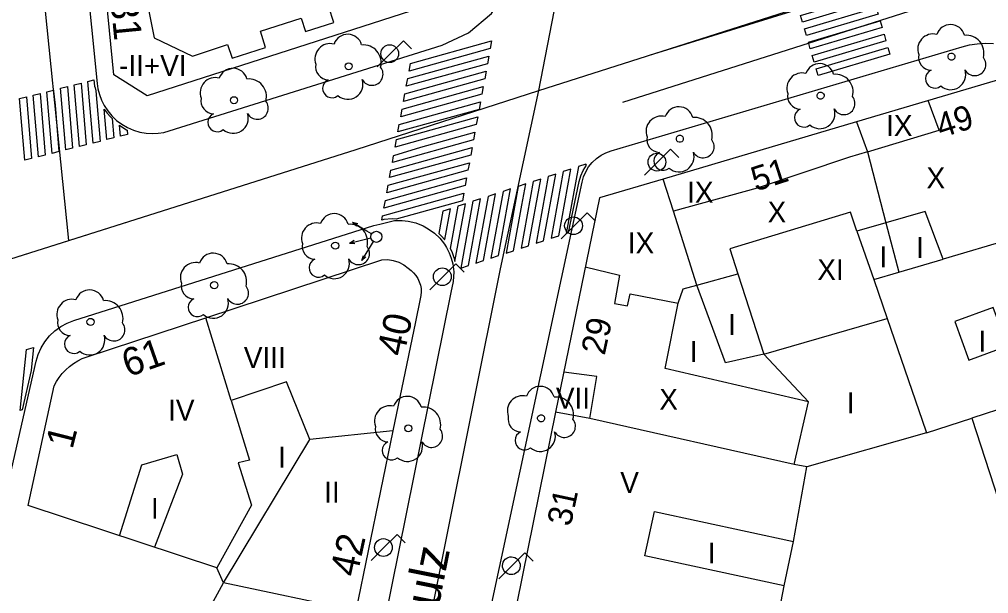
# Model space of a CAD drawing. Extents: x 282771 to 285132, y 4823109 to 4825496.
# Drawn here: x 284607.7 to 284677.3, y 4823650.9 to 4823692.1 of the extents above; entities that cross this region are included whole.
import ezdxf

# ---------------------------------------------------------------- set-up
doc = ezdxf.new("R2010")
doc.units = 0
for name, color, linetype in [('ACERA-BORDILLO', 7, 'Continuous'), ('ARBOL', 7, 'Continuous'), ('CALLE-EJE', 7, 'Continuous'), ('CALLE-TEXTO', 7, 'Continuous'), ('EDIFICIO', 7, 'Continuous'), ('FAROLA', 7, 'Continuous'), ('INTERIOR-EDIFICIO', 7, 'Continuous'), ('MEDIANERA', 7, 'Continuous'), ('NUM-PORTAL', 7, 'Continuous'), ('PASO-PEATONES', 7, 'Continuous'), ('SEMAFORO', 7, 'Continuous'), ('SENAL-VIARIA', 7, 'Continuous'), ('TXT-ALTURA-EDIFICIO', 7, 'Continuous')]:
    doc.layers.add(name, color=color, linetype=linetype)

msp = doc.modelspace()

# ---------------------------------------------------------------- linework, layer by layer
at = {"layer": 'ACERA-BORDILLO'}
for points in [[(284638.083, 4823690.247), (284639.978, 4823691.129), (284641.632, 4823692.529), (284642.85, 4823694.322), (284643.526, 4823696.3), (284663.504, 4823795.557), (284669.568, 4823825.686)], [(284600.883, 4823810.697), (284602.413, 4823795.557), (284613.303, 4823687.498), (284613.362, 4823687.106), (284613.465, 4823686.706), (284613.615, 4823686.303), (284613.814, 4823685.907), (284614.063, 4823685.526), (284614.36, 4823685.169), (284614.701, 4823684.844), (284615.081, 4823684.56), (284615.492, 4823684.322), (284615.925, 4823684.137), (284616.371, 4823684.004), (284616.819, 4823683.926), (284617.262, 4823683.899), (284617.691, 4823683.92), (284618.099, 4823683.983), (284618.483, 4823684.083), (284638.083, 4823690.247)], [(284648.236, 4823680.785), (284648.394, 4823681.152), (284648.604, 4823681.5), (284648.862, 4823681.82), (284649.161, 4823682.102), (284649.493, 4823682.338), (284649.846, 4823682.524), (284650.211, 4823682.658), (284675.44, 4823690.135), (284675.965, 4823690.265), (284676.519, 4823690.35), (284677.094, 4823690.382), (284677.685, 4823690.358)], [(284634.714, 4823617.8), (284648.13, 4823680.411), (284648.236, 4823680.785)], [(284599.453, 4823625.969), (284608.929, 4823667.542), (284609.072, 4823668.026), (284609.28, 4823668.499), (284609.553, 4823668.949), (284609.886, 4823669.363), (284610.271, 4823669.728), (284610.697, 4823670.038), (284611.152, 4823670.284), (284611.622, 4823670.467), (284633.173, 4823677.288), (284633.604, 4823677.398), (284634.659, 4823677.649), (284635.223, 4823677.661), (284635.647, 4823677.613), (284636.201, 4823677.481), (284636.726, 4823677.272), (284637.087, 4823677.064), (284637.526, 4823676.746), (284637.91, 4823676.375), (284638.09, 4823676.176), (284638.244, 4823675.948), (284638.399, 4823675.719), (284638.588, 4823675.342), (284638.741, 4823674.944), (284638.845, 4823674.529), (284638.915, 4823673.965), (284638.881, 4823673.269), (284638.703, 4823672.479), (284615.821, 4823559.092)]]:
    msp.add_lwpolyline(points, dxfattribs=at)
at = {"layer": 'ARBOL'}
for centre in [(284631.373, 4823688.728), (284623.133, 4823686.288), (284630.403, 4823675.848), (284621.713, 4823673.008), (284612.833, 4823670.368), (284635.652, 4823662.725)]:
    msp.add_circle(centre, 0.255, dxfattribs=at)
for centre, radius, start, end in [((284631.303, 4823689.988), 1.038, 15.64228, 161.38435), ((284630.043, 4823689.258), 1.097, 75.4318, 200.55608), ((284632.433, 4823688.988), 1.272, 345.03273, 95.79925), ((284629.933, 4823688.688), 0.935, 168.59898, 268.13236), ((284633.043, 4823688.158), 0.797, 208.96246, 38.99103), ((284623.063, 4823687.548), 1.038, 15.64228, 161.38435), ((284621.803, 4823686.818), 1.097, 75.4318, 200.55608), ((284624.193, 4823686.548), 1.272, 345.03273, 95.79925), ((284630.173, 4823687.138), 0.672, 113.73672, 309.4725), ((284631.313, 4823687.438), 1.086, 228.95447, 17.92796), ((284621.693, 4823686.248), 0.935, 168.59898, 268.13236), ((284624.803, 4823685.718), 0.797, 208.96246, 38.99103), ((284621.933, 4823684.698), 0.672, 113.73672, 309.4725), ((284623.073, 4823684.998), 1.086, 228.95447, 17.92796), ((284630.333, 4823677.108), 1.038, 15.64228, 161.38435), ((284629.073, 4823676.378), 1.097, 75.4318, 200.55608), ((284631.463, 4823676.108), 1.272, 345.03273, 95.79925), ((284628.963, 4823675.808), 0.935, 168.59898, 268.13236), ((284632.073, 4823675.278), 0.797, 208.96246, 38.99103), ((284621.643, 4823674.268), 1.038, 15.64228, 161.38435), ((284629.203, 4823674.258), 0.672, 113.73672, 309.4725), ((284630.343, 4823674.558), 1.086, 228.95447, 17.92796), ((284620.383, 4823673.538), 1.097, 75.4318, 200.55608), ((284622.773, 4823673.268), 1.272, 345.03273, 95.79925), ((284612.763, 4823671.628), 1.038, 15.64228, 161.38435), ((284620.273, 4823672.968), 0.935, 168.59898, 268.13236), ((284623.383, 4823672.438), 0.797, 208.96246, 38.99103), ((284611.503, 4823670.898), 1.097, 75.4318, 200.55608), ((284620.513, 4823671.418), 0.672, 113.73672, 309.4725), ((284621.653, 4823671.718), 1.086, 228.95447, 17.92796), ((284613.893, 4823670.628), 1.272, 345.03273, 95.79925), ((284611.393, 4823670.328), 0.935, 168.59898, 268.13236), ((284614.503, 4823669.798), 0.797, 208.96246, 38.99103), ((284611.633, 4823668.778), 0.672, 113.73672, 309.4725), ((284612.773, 4823669.078), 1.086, 228.95447, 17.92796), ((284635.582, 4823663.985), 1.038, 15.64228, 161.38435), ((284634.322, 4823663.255), 1.097, 75.4318, 200.55608), ((284636.712, 4823662.985), 1.272, 345.03273, 95.79925), ((284634.212, 4823662.685), 0.935, 168.59898, 268.13236), ((284637.322, 4823662.155), 0.797, 208.96246, 38.99103), ((284634.452, 4823661.135), 0.672, 113.73672, 309.4725), ((284635.592, 4823661.435), 1.086, 228.95447, 17.92796)]:
    msp.add_arc(centre, radius, start, end, dxfattribs=at)
for centre, major_axis, ratio, start_param, end_param in [((284674.595, 4823690.682), (0.588, 0.856), 0.999978, 5.587412, 8.131091), ((284673.335, 4823689.952), (0.621, 0.904), 0.999978, 0.347751, 2.531582), ((284675.725, 4823689.682), (0.721, 1.049), 0.999978, 5.053175, 6.986415), ((284673.225, 4823689.382), (-0.53, -0.771), 0.999978, 5.115418, 6.852603), ((284676.335, 4823688.852), (-0.451, -0.657), 0.999978, 5.819893, 9.136518), ((284665.195, 4823687.881), (0.588, 0.856), 0.999978, 5.587764, 8.131443), ((284663.935, 4823687.151), (0.621, 0.904), 0.999978, 0.348103, 2.531933), ((284666.325, 4823686.881), (0.721, 1.049), 0.999978, 5.053527, 6.986767), ((284673.465, 4823687.832), (-0.381, -0.554), 0.999978, 4.157891, 7.574124), ((284674.605, 4823688.132), (-0.615, -0.895), 0.999978, 6.16882, 8.768898), ((284663.825, 4823686.581), (-0.53, -0.771), 0.999978, 5.115769, 6.852955), ((284666.935, 4823686.051), (-0.451, -0.657), 0.999978, 5.820245, 9.136869), ((284653.825, 4823684.051), (0.622, 0.904), 0.999978, 0.348484, 2.532315), ((284655.085, 4823684.781), (0.589, 0.855), 0.999978, 5.588146, 8.131825), ((284664.065, 4823685.031), (-0.381, -0.554), 0.999978, 4.158242, 7.574476), ((284665.205, 4823685.331), (-0.615, -0.895), 0.999978, 6.169171, 8.769249), ((284656.215, 4823683.781), (0.721, 1.048), 0.999978, 5.053908, 6.987149), ((284653.715, 4823683.481), (-0.53, -0.771), 0.999978, 5.116151, 6.853336), ((284656.825, 4823682.951), (-0.452, -0.656), 0.999978, 5.820627, 9.137251), ((284653.955, 4823681.931), (-0.381, -0.554), 0.999978, 4.158624, 7.574858), ((284655.095, 4823682.231), (-0.615, -0.894), 0.999978, 6.169553, 8.769631), ((284645.121, 4823664.703), (0.604, 0.845), 0.999979, 5.605876, 8.149555), ((284643.861, 4823663.973), (0.638, 0.892), 0.999979, 0.366215, 2.550046), ((284646.251, 4823663.703), (0.74, 1.035), 0.999979, 5.071639, 7.004879), ((284643.751, 4823663.403), (-0.544, -0.761), 0.999979, 5.133882, 6.871067), ((284646.861, 4823662.873), (-0.463, -0.648), 0.999979, 5.838357, 9.154982), ((284643.991, 4823661.853), (-0.391, -0.547), 0.999979, 4.176355, 7.592588), ((284645.131, 4823662.153), (-0.631, -0.883), 0.999979, 6.187284, 8.787362)]:
    msp.add_ellipse(centre, major_axis=major_axis, ratio=ratio, start_param=start_param, end_param=end_param, dxfattribs=at)
for centre, major_axis, ratio in [((284674.665, 4823689.422), (0.144, 0.21), 0.999978), ((284665.265, 4823686.621), (0.144, 0.21), 0.999978), ((284655.155, 4823683.521), (0.144, 0.21), 0.999978), ((284645.191, 4823663.443), (0.148, 0.207), 0.999979)]:
    msp.add_ellipse(centre, major_axis=major_axis, ratio=ratio, dxfattribs=at)
at = {"layer": 'CALLE-EJE'}
for points in [[(284611.272, 4823676.226), (284602.163, 4823765.677)], [(284645.031, 4823686.979), (284647.545, 4823699.957), (284660.642, 4823765.593)], [(284645.031, 4823686.979), (284682.18, 4823698.855)], [(284611.272, 4823676.226), (284631.912, 4823682.758), (284645.031, 4823686.979)], [(284625.402, 4823590.495), (284628.424, 4823605.05), (284642.281, 4823674.187), (284645.031, 4823686.979)], [(284607.553, 4823675.049), (284611.272, 4823676.226)]]:
    msp.add_lwpolyline(points, dxfattribs=at)
at = {"layer": 'EDIFICIO'}
for points in [[(284663.313, 4823809.767), (284660.503, 4823795.557), (284659.693, 4823791.437), (284657.983, 4823782.757), (284656.293, 4823774.197), (284654.453, 4823764.877), (284651.773, 4823751.278), (284648.803, 4823736.228), (284646.723, 4823725.678), (284644.943, 4823716.628), (284643.003, 4823706.788), (284640.803, 4823695.618), (284639.153, 4823693.778), (284616.903, 4823686.598), (284614.513, 4823688.108), (284613.023, 4823703.308), (284611.813, 4823715.688), (284609.043, 4823743.898), (284607.973, 4823754.798), (284605.653, 4823778.527), (284603.983, 4823795.557), (284603.223, 4823803.307)], [(284653.965, 4823680.631), (284649.375, 4823679.271), (284646.234, 4823663.881), (284643.444, 4823650.161), (284641.524, 4823640.721), (284638.474, 4823625.781), (284635.704, 4823612.25), (284632.854, 4823597.5), (284635.144, 4823594.35), (284652.344, 4823591.08), (284671.914, 4823587.361), (284689.124, 4823584.101), (284691.784, 4823585.961), (284692.994, 4823595.321), (284693.424, 4823598.641), (284693.994, 4823602.871), (284698.064, 4823632.821), (284687.315, 4823667.112), (284684.025, 4823677.582), (284683.955, 4823677.812), (284680.825, 4823687.712), (284679.085, 4823688.062), (284667.835, 4823684.731), (284653.965, 4823680.631)], [(284616.613, 4823641.079), (284622.383, 4823651.639), (284621.903, 4823652.719), (284608.353, 4823657.179), (284610.223, 4823665.768), (284610.383, 4823666.088), (284610.583, 4823666.388), (284610.803, 4823666.668), (284611.053, 4823666.938), (284611.323, 4823667.178), (284611.613, 4823667.388), (284611.923, 4823667.578), (284612.243, 4823667.738), (284612.583, 4823667.868), (284621.103, 4823670.658), (284633.763, 4823674.828), (284634.173, 4823674.848), (284634.573, 4823674.788), (284634.963, 4823674.668), (284635.333, 4823674.468), (284635.653, 4823674.218), (284635.853, 4823674.068), (284636.033, 4823673.898), (284636.203, 4823673.698), (284636.333, 4823673.488), (284636.443, 4823673.258), (284636.523, 4823673.018), (284636.573, 4823672.778), (284636.583, 4823672.518), (284636.563, 4823672.268), (284636.513, 4823672.018), (284636.173, 4823670.368), (284634.553, 4823662.548)], [(284634.553, 4823662.548), (284631.883, 4823649.609)]]:
    msp.add_lwpolyline(points, dxfattribs=at)
at = {"layer": 'FAROLA'}
for p, q in [((284635.297, 4823690.563), (284634.357, 4823689.633)), ((284635.887, 4823689.973), (284635.297, 4823690.563)), ((284634.357, 4823689.633), (284633.427, 4823688.693)), ((284654.487, 4823682.775), (284653.547, 4823681.845)), ((284655.077, 4823682.185), (284654.487, 4823682.775)), ((284653.547, 4823681.845), (284652.617, 4823680.905)), ((284648.499, 4823678.204), (284647.559, 4823677.274)), ((284649.089, 4823677.614), (284648.499, 4823678.204)), ((284647.559, 4823677.274), (284646.629, 4823676.334)), ((284639.077, 4823674.541), (284638.137, 4823673.611)), ((284639.667, 4823673.951), (284639.077, 4823674.541)), ((284638.137, 4823673.611), (284637.207, 4823672.671)), ((284634.847, 4823655.098), (284633.907, 4823654.168)), ((284635.437, 4823654.508), (284634.847, 4823655.098)), ((284633.907, 4823654.168), (284632.977, 4823653.228)), ((284644.033, 4823653.789), (284643.093, 4823652.859)), ((284644.623, 4823653.199), (284644.033, 4823653.789)), ((284643.093, 4823652.859), (284642.163, 4823651.919))]:
    msp.add_line(p, q, dxfattribs=at)
for centre, radius in [((284634.317, 4823689.633), 0.637), ((284653.507, 4823681.845), 0.638), ((284647.519, 4823677.274), 0.638), ((284638.097, 4823673.611), 0.637), ((284633.867, 4823654.168), 0.637)]:
    msp.add_circle(centre, radius, dxfattribs=at)
msp.add_ellipse((284643.053, 4823652.859), major_axis=(0.372, 0.518), ratio=0.999979, dxfattribs=at)
at = {"layer": 'INTERIOR-EDIFICIO'}
for points in [[(284670.885, 4823673.941), (284674.073, 4823674.886), (284672.785, 4823678.291), (284669.955, 4823677.481), (284667.875, 4823676.891), (284669.075, 4823673.411), (284670.885, 4823673.941)], [(284661.684, 4823646.411), (284662.644, 4823651.411), (284652.644, 4823653.571), (284653.324, 4823656.761), (284663.324, 4823654.591), (284664.284, 4823659.971), (284663.354, 4823660.121), (284664.384, 4823664.641), (284654.094, 4823667.021), (284655.045, 4823671.711), (284655.405, 4823672.751), (284656.365, 4823673.011), (284659.315, 4823673.821), (284661.185, 4823668.051), (284670.041, 4823670.61), (284672.814, 4823662.551), (284672.874, 4823662.401), (284676.134, 4823663.464), (284685.954, 4823633.201)], [(284674.895, 4823670.391), (284675.915, 4823667.621), (284678.675, 4823668.641), (284677.665, 4823671.411), (284674.895, 4823670.391)], [(284622.383, 4823651.639), (284628.593, 4823661.918), (284626.913, 4823666.078), (284622.936, 4823664.719), (284624.253, 4823660.449), (284623.433, 4823660.239), (284624.383, 4823657.219), (284621.903, 4823652.719)], [(284614.917, 4823655.018), (284616.523, 4823660.109), (284619.023, 4823660.849), (284619.433, 4823659.439), (284617.415, 4823654.196)]]:
    msp.add_lwpolyline(points, dxfattribs=at)
at = {"layer": 'MEDIANERA'}
for p, q in [((284667.835, 4823684.731), (284668.635, 4823682.591)), ((284654.695, 4823678.311), (284653.965, 4823680.631)), ((284681.364, 4823677.044), (284674.073, 4823674.886)), ((284669.075, 4823673.411), (284670.041, 4823670.61)), ((284687.315, 4823667.112), (284676.134, 4823663.464)), ((284648.684, 4823663.441), (284646.234, 4823663.881)), ((284663.354, 4823660.121), (284648.684, 4823663.441)), ((284672.874, 4823662.401), (284664.284, 4823659.971)), ((284662.644, 4823651.411), (284663.324, 4823654.591)), ((284631.883, 4823649.609), (284622.383, 4823651.639))]:
    msp.add_line(p, q, dxfattribs=at)
for points in [[(284616.953, 4823693.038), (284617.413, 4823690.768), (284620.153, 4823689.458), (284622.663, 4823690.298), (284622.993, 4823689.308), (284625.403, 4823690.088), (284625.033, 4823691.238), (284627.963, 4823692.188), (284628.273, 4823691.228), (284630.303, 4823691.878), (284629.953, 4823692.978)], [(284668.635, 4823682.591), (284673.785, 4823684.142), (284672.995, 4823686.262)], [(284668.635, 4823682.591), (284667.335, 4823682.211), (284660.705, 4823679.971), (284654.695, 4823678.311)], [(284668.635, 4823682.591), (284669.955, 4823677.481), (284670.885, 4823673.941)], [(284664.384, 4823664.641), (284661.185, 4823668.051), (284658.425, 4823667.421), (284656.365, 4823673.011), (284654.695, 4823678.311)], [(284667.875, 4823676.891), (284667.415, 4823678.251), (284658.745, 4823675.611), (284659.315, 4823673.821)], [(284648.365, 4823674.321), (284650.825, 4823673.731), (284650.455, 4823671.701), (284651.405, 4823671.531), (284651.595, 4823672.381), (284655.045, 4823671.711)], [(284622.936, 4823664.719), (284621.103, 4823670.658)], [(284648.684, 4823663.441), (284649.184, 4823666.441), (284646.824, 4823666.761)], [(284634.553, 4823662.548), (284628.593, 4823661.918)]]:
    msp.add_lwpolyline(points, dxfattribs=at)
at = {"layer": 'PASO-PEATONES'}
for p, q in [((284648.412, 4823681.7), (284647.867, 4823681.52)), ((284645.374, 4823676.196), (284646.245, 4823680.987)), ((284646.245, 4823680.987), (284645.705, 4823680.809)), ((284646.786, 4823681.164), (284645.915, 4823676.374)), ((284646.455, 4823676.552), (284647.326, 4823681.342)), ((284647.326, 4823681.342), (284646.786, 4823681.164)), ((284647.867, 4823681.52), (284646.996, 4823676.729)), ((284644.083, 4823680.275), (284643.543, 4823680.097)), ((284644.624, 4823680.453), (284643.752, 4823675.662)), ((284644.293, 4823675.84), (284645.164, 4823680.631)), ((284645.164, 4823680.631), (284644.624, 4823680.453)), ((284645.705, 4823680.809), (284644.834, 4823676.018)), ((284642.462, 4823679.741), (284641.59, 4823674.951)), ((284642.131, 4823675.129), (284643.002, 4823679.919)), ((284643.002, 4823679.919), (284642.462, 4823679.741)), ((284643.543, 4823680.097), (284642.671, 4823675.306)), ((284640.299, 4823679.03), (284639.428, 4823674.239)), ((284639.969, 4823674.417), (284640.84, 4823679.208)), ((284640.84, 4823679.208), (284640.299, 4823679.03)), ((284641.38, 4823679.386), (284640.509, 4823674.595)), ((284641.05, 4823674.773), (284641.921, 4823679.564)), ((284641.921, 4823679.564), (284641.38, 4823679.386)), ((284638.137, 4823678.319), (284637.846, 4823676.715)), ((284638.678, 4823678.496), (284638.137, 4823678.319)), ((284638.277, 4823676.295), (284638.678, 4823678.496)), ((284639.218, 4823678.674), (284638.665, 4823675.634)), ((284639.006, 4823674.711), (284639.759, 4823678.852)), ((284639.759, 4823678.852), (284639.218, 4823678.674)), ((284644.834, 4823676.018), (284645.374, 4823676.196)), ((284645.915, 4823676.374), (284646.455, 4823676.552)), ((284646.996, 4823676.729), (284647.148, 4823676.779)), ((284642.671, 4823675.306), (284643.212, 4823675.484)), ((284643.752, 4823675.662), (284644.293, 4823675.84)), ((284640.509, 4823674.595), (284641.05, 4823674.773)), ((284641.59, 4823674.951), (284642.131, 4823675.129)), ((284639.428, 4823674.239), (284639.969, 4823674.417))]:
    msp.add_line(p, q, dxfattribs=at)
for points in [[(284663.816, 4823692.386), (284668.966, 4823693.912), (284669.081, 4823693.523), (284669.108, 4823693.433), (284666.348, 4823692.615), (284663.958, 4823691.907)], [(284664.1, 4823691.427), (284669.25, 4823692.953), (284669.392, 4823692.474), (284664.242, 4823690.948)], [(284664.384, 4823690.468), (284669.534, 4823691.994), (284669.676, 4823691.515), (284664.526, 4823689.989)], [(284664.668, 4823689.51), (284669.818, 4823691.036), (284669.96, 4823690.556), (284664.81, 4823689.03)], [(284641.539, 4823690.008), (284635.71, 4823688.386), (284635.81, 4823688.933), (284641.639, 4823690.555)], [(284664.952, 4823688.551), (284670.102, 4823690.077), (284670.244, 4823689.597), (284665.094, 4823688.071)], [(284641.339, 4823688.914), (284635.509, 4823687.292), (284635.61, 4823687.839), (284641.439, 4823689.461)], [(284641.139, 4823687.82), (284635.309, 4823686.199), (284635.409, 4823686.746), (284641.239, 4823688.367)], [(284611.056, 4823682.72), (284610.683, 4823687.151), (284611.175, 4823687.274), (284611.548, 4823682.843)], [(284612.039, 4823682.967), (284611.666, 4823687.397), (284612.157, 4823687.52), (284612.53, 4823683.091)], [(284613.022, 4823683.214), (284612.649, 4823687.643), (284613.079, 4823687.75), (284613.126, 4823687.304), (284613.154, 4823687.186), (284613.208, 4823686.966), (284613.513, 4823683.338)], [(284640.938, 4823686.727), (284635.109, 4823685.105), (284635.209, 4823685.652), (284641.038, 4823687.273)], [(284608.108, 4823681.979), (284607.735, 4823686.415), (284608.226, 4823686.538), (284608.599, 4823682.102)], [(284609.091, 4823682.226), (284608.718, 4823686.66), (284609.209, 4823686.783), (284609.582, 4823682.349)], [(284610.073, 4823682.473), (284609.701, 4823686.901), (284610.173, 4823687.024), (284610.181, 4823686.941), (284610.284, 4823685.933), (284610.565, 4823682.596)], [(284640.738, 4823685.633), (284634.909, 4823684.011), (284635.009, 4823684.558), (284640.838, 4823686.18)], [(284614.004, 4823683.461), (284613.82, 4823685.653), (284614.025, 4823685.365), (284614.256, 4823685.093), (284614.379, 4823684.969), (284614.496, 4823683.585)], [(284614.987, 4823683.708), (284614.92, 4823684.508), (284615.088, 4823684.375), (284615.426, 4823684.163), (284615.452, 4823684.151), (284615.478, 4823683.832)], [(284640.538, 4823684.539), (284634.709, 4823682.918), (284634.809, 4823683.464), (284640.638, 4823685.086)], [(284640.338, 4823683.446), (284634.508, 4823681.824), (284634.597, 4823682.308), (284634.625, 4823682.317), (284636.547, 4823682.91), (284640.438, 4823683.992)], [(284640.137, 4823682.352), (284634.308, 4823680.73), (284634.408, 4823681.277), (284640.237, 4823682.899)], [(284639.937, 4823681.258), (284634.108, 4823679.637), (284634.208, 4823680.183), (284640.037, 4823681.805)], [(284639.737, 4823680.165), (284633.908, 4823678.543), (284634.008, 4823679.09), (284639.837, 4823680.711)], [(284633.895, 4823677.726), (284633.75, 4823677.68), (284633.807, 4823677.996), (284639.637, 4823679.618), (284639.537, 4823679.071), (284634.786, 4823677.749), (284634.503, 4823677.769)], [(284607.927, 4823664.044), (284607.777, 4823664.004), (284608.227, 4823668.399), (284608.744, 4823668.537), (284608.601, 4823667.141), (284608.575, 4823666.888)]]:
    msp.add_lwpolyline(points, close=True, dxfattribs=at)
for points in [[(284648.44, 4823681.615), (284648.412, 4823681.7)], [(284647.148, 4823676.779), (284647.936, 4823680.459), (284648.053, 4823680.864), (284648.216, 4823681.243), (284648.44, 4823681.615)], [(284643.212, 4823675.484), (284643.807, 4823678.755), (284644.083, 4823680.275)], [(284637.846, 4823676.715), (284638.054, 4823676.514), (284638.247, 4823676.3)], [(284638.247, 4823676.3), (284638.277, 4823676.295)], [(284638.665, 4823675.634), (284638.771, 4823675.422), (284638.932, 4823675.004), (284639.006, 4823674.711)]]:
    msp.add_lwpolyline(points, dxfattribs=at)
at = {"layer": 'SEMAFORO'}
for p, q in [((284632.675, 4823676.896), (284631.649, 4823677.518)), ((284631.922, 4823677.236), (284631.649, 4823677.518)), ((284632.026, 4823677.407), (284631.649, 4823677.518)), ((284633.017, 4823676.688), (284632.675, 4823676.896)), ((284632.59, 4823676.293), (284631.422, 4823676.007)), ((284631.766, 4823676.208), (284631.422, 4823676.007)), ((284632.974, 4823676.387), (284632.59, 4823676.293)), ((284632.944, 4823675.797), (284633.151, 4823676.139)), ((284631.82, 4823675.988), (284631.422, 4823676.007)), ((284632.321, 4823674.771), (284632.944, 4823675.797)), ((284632.321, 4823674.771), (284632.433, 4823675.148)), ((284632.604, 4823675.044), (284632.321, 4823674.771))]:
    msp.add_line(p, q, dxfattribs=at)
msp.add_circle((284633.359, 4823676.481), 0.4, dxfattribs=at)
at = {"layer": 'SENAL-VIARIA'}
for p, q in [((284651.05, 4823686.149), (285054.516, 4823814.504)), ((284652.984, 4823689.522), (284663.428, 4823692.756))]:
    msp.add_line(p, q, dxfattribs=at)
msp.add_lwpolyline([(284562.022, 4823660.639), (284631.911, 4823682.758)], dxfattribs=at)

# ---------------------------------------------------------------- texts
at = {"layer": 'CALLE-TEXTO'}
msp.add_text('Avenida de Schulz', height=2.5, rotation=78.66698, dxfattribs=at).set_placement((284633.219, 4823626.866))
at = {"layer": 'NUM-PORTAL'}
for s, height, rotation, p in [('31', 2, 275.57004, (284614.261, 4823693.479)), ('49', 1.75, 17.82062, (284673.908, 4823683.559)), ('51', 1.75, 17.82061, (284660.609, 4823679.727)), ('40', 2, 77.64004, (284635.335, 4823667.826)), ('29', 1.75, 77.86956, (284649.754, 4823667.916)), ('61', 2, 19.28004, (284615.518, 4823666.387)), ('1', 2, 75.76134, (284611.529, 4823661.168)), ('31', 1.75, 77.86956, (284647.31, 4823655.621)), ('42', 2, 77.64004, (284631.965, 4823651.989))]:
    msp.add_text(s, height=height, rotation=rotation, dxfattribs=at).set_placement(p)
at = {"layer": 'TXT-ALTURA-EDIFICIO'}
for s, rotation, p in [('-II+VI', 0.00004, (284614.881, 4823688.028)), ('IX', 0.00059, (284669.968, 4823683.722)), ('X', 0.00059, (284672.868, 4823679.961)), ('IX', 0.00059, (284655.678, 4823678.931)), ('X', 0.00059, (284661.458, 4823677.511)), ('IX', 0.00059, (284651.418, 4823675.291)), ('I', 0.00059, (284672.124, 4823674.971)), ('I', 0.00059, (284669.494, 4823674.301)), ('XI', 0.00059, (284665.029, 4823673.371)), ('I', 0.00059, (284658.613, 4823669.441)), ('I', 0.00059, (284676.603, 4823668.231)), ('VIII', 0.00004, (284623.843, 4823667.058)), ('I', 0.00059, (284655.873, 4823667.501)), ('VII', 0.00059, (284646.254, 4823664.141)), ('X', 0.00059, (284653.678, 4823664.061)), ('I', 0.00059, (284667.153, 4823663.801)), ('IV', 0.00004, (284618.404, 4823663.278)), ('I', 0.00004, (284626.302, 4823659.899)), ('V', 0.00059, (284650.876, 4823658.091)), ('II', 0.00004, (284629.612, 4823657.389)), ('I', 0.00004, (284617.172, 4823656.229)), ('I', 0.00059, (284657.153, 4823653.021))]:
    msp.add_text(s, height=1.5, rotation=rotation, dxfattribs=at).set_placement(p)

doc.saveas('drawing.dxf')
